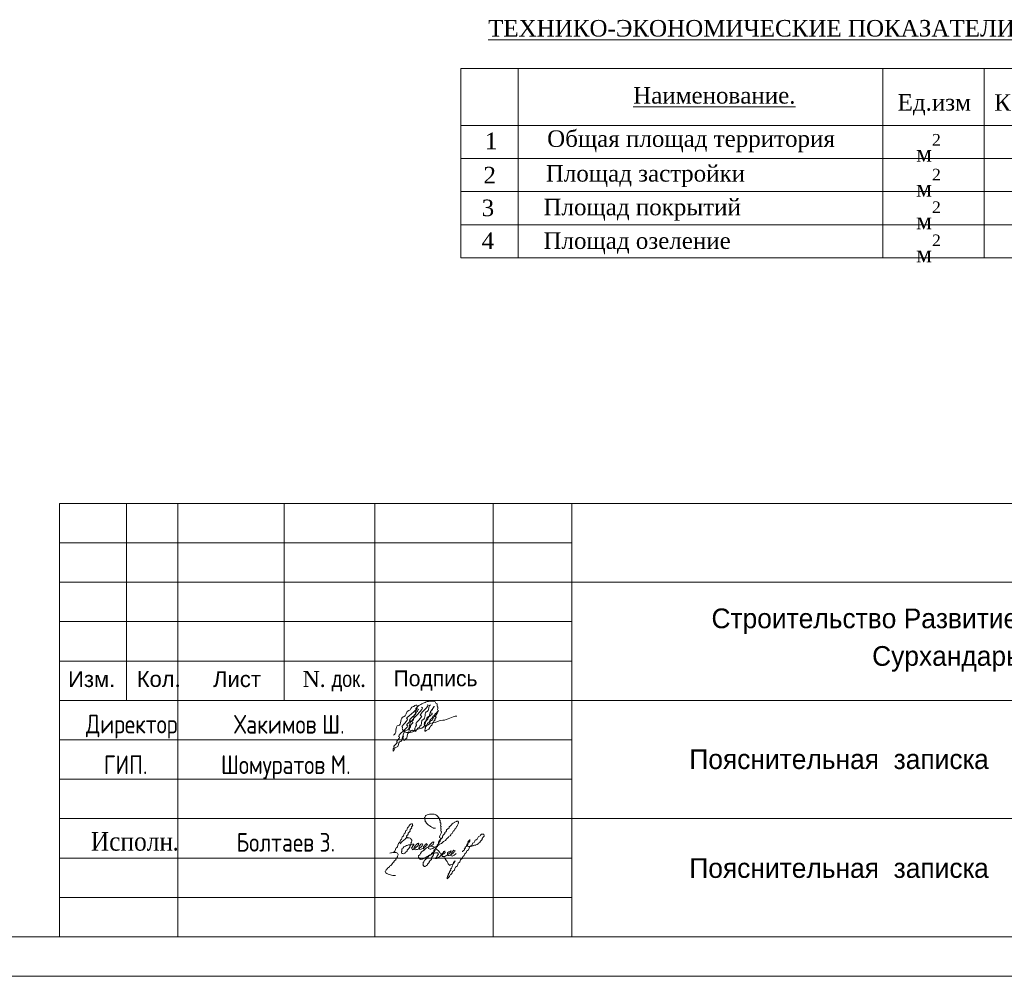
# Model space of a CAD drawing. Header units: millimetres. Extents: x 918404 to 1362154, y 4120617 to 4364104.
# Tile 343 of 649: x 1004057 to 1016546, y 4335586 to 4347722. Entities that reach past the tile are written whole.
import ezdxf

# ---------------------------------------------------------------- set-up
doc = ezdxf.new("R2010")
doc.units = ezdxf.units.MM
doc.header["$MEASUREMENT"] = 0
for name, color, linetype, lineweight in [('0_Ном._пера__5', 5, 'Continuous', 18), ('0_Ном._пера__7', 7, 'Continuous', 18), ('Lines_Ном._пера__7', 7, 'Continuous', 18), ('Text blocks_Ном._пера__1_Ном._пера__7', 7, 'Continuous', 18), ('Text blocks_Ном._пера__7', 7, 'Continuous', 18), ('TTT_Ном._пера__7', 7, 'Continuous', 18)]:
    doc.layers.add(name, color=color, linetype=linetype, lineweight=lineweight)
doc.styles.add('СГЕНЕРИР_СТИЛЬ_1', font='arial.ttf')
doc.styles.add('СГЕНЕРИР_СТИЛЬ_11', font='times.ttf')
doc.styles.add('СГЕНЕРИР_СТИЛЬ_14', font='cambria.ttc')
doc.styles.add('СГЕНЕРИР_СТИЛЬ_17', font='times.ttf')
doc.styles.add('СГЕНЕРИР_СТИЛЬ_5', font='times.ttf')
doc.styles.add('СГЕНЕРИР_СТИЛЬ_7', font='txt')
doc.styles.add('СГЕНЕРИР_СТИЛЬ_9', font='txt')

msp = doc.modelspace()

# ---------------------------------------------------------------- linework, layer by layer
at = {"layer": '0_Ном._пера__5', "linetype": 'Continuous'}
for points, knots in [([(1009101.7, 4339009.5), (1009115.4, 4339009.5), (1009123.4, 4339030.6), (1009137.1, 4339030.6), (1009151.1, 4339030.6), (1009160.2, 4339050.3), (1009174.3, 4339050.3), (1009192.1, 4339050.3), (1009206.1, 4339070), (1009224, 4339070), (1009235.7, 4339070), (1009246.8, 4339076.4), (1009258.3, 4339076.4), (1009267.9, 4339076.4), (1009277.5, 4339076.8), (1009287.3, 4339076.8), (1009297.8, 4339076.8), (1009307.8, 4339072.5), (1009318, 4339072.5), (1009329.7, 4339072.5), (1009332.1, 4339048.5), (1009344.2, 4339048.5), (1009359.4, 4339048.5), (1009342.8, 4339006), (1009357.8, 4339006), (1009372.5, 4339006), (1009346.9, 4338962.3), (1009361.4, 4338962.3), (1009390.2, 4338962.3), (1009309.9, 4338877.9), (1009339.4, 4338877.9), (1009352.5, 4338877.9), (1009311.7, 4338841.9), (1009324.5, 4338841.9), (1009333.1, 4338841.9), (1009301.5, 4338819.7), (1009310.8, 4338819.7), (1009318.8, 4338819.7), (1009291.1, 4338800.7), (1009298.5, 4338800.7)], [0, 0, 0, 0, 1, 1, 1, 2, 2, 2, 3, 3, 3, 4, 4, 4, 5, 5, 5, 6, 6, 6, 7, 7, 7, 8, 8, 8, 9, 9, 9, 10, 10, 10, 11, 11, 11, 12, 12, 12, 13, 13, 13, 13]), ([(1009095.7, 4338994.3), (1009119.8, 4338994.3), (1009052.5, 4338926.1), (1009075.8, 4338926.1), (1009115.1, 4338926.1), (1008966, 4338829), (1009006.1, 4338829), (1009029.4, 4338829), (1008945.3, 4338770.9), (1008968.3, 4338770.9), (1009027, 4338770.9), (1008814.8, 4338622.5), (1008873.5, 4338622.5), (1008896.5, 4338622.5), (1008819.1, 4338560.9), (1008842.1, 4338560.9), (1008867.6, 4338560.9), (1008780.1, 4338493.2), (1008806, 4338493.2), (1008814.6, 4338493.2), (1008787.4, 4338469.8), (1008795.7, 4338469.8), (1008801.3, 4338469.8), (1008786.6, 4338453), (1008792.8, 4338453), (1008797, 4338453), (1008791.3, 4338441.3), (1008794.3, 4338441.3), (1008810.9, 4338441.3), (1008804, 4338492.1), (1008835.2, 4338492.1), (1008872.7, 4338492.1), (1008853.8, 4338559), (1008875.9, 4338559), (1008924.9, 4338559), (1008906.2, 4338707.8), (1008966.4, 4338707.8), (1009013.8, 4338707.8), (1008989.8, 4338826.5), (1009035.2, 4338826.5), (1009067.1, 4338826.5), (1009044.8, 4338913.5), (1009076.9, 4338913.5), (1009089.3, 4338913.5), (1009085, 4338944.6), (1009097.5, 4338944.6), (1009109.4, 4338944.6), (1009106.1, 4338973.9), (1009118.1, 4338973.9)], [0, 0, 0, 0, 1, 1, 1, 2, 2, 2, 3, 3, 3, 4, 4, 4, 5, 5, 5, 6, 6, 6, 7, 7, 7, 8, 8, 8, 9, 9, 9, 10, 10, 10, 11, 11, 11, 12, 12, 12, 13, 13, 13, 14, 14, 14, 15, 15, 15, 16, 16, 16, 16]), ([(1008799.1, 4338645.9), (1008844.1, 4338645.9), (1008814.8, 4338766.6), (1008860, 4338766.6), (1008902.9, 4338766.6), (1008881.5, 4338877.8), (1008924.2, 4338877.8), (1008958.8, 4338877.8), (1008957.3, 4338956.6), (1008992.2, 4338956.6), (1009017.4, 4338956.6), (1009023.1, 4339006.8), (1009047.8, 4339006.8), (1009059.7, 4339006.8), (1009066.8, 4339023.5), (1009079.6, 4339023.5), (1009084.6, 4339023.5), (1009089.2, 4339023.5), (1009093.7, 4339023.5), (1009101.1, 4339023.5), (1009092.9, 4339001.5), (1009100.8, 4339001.5), (1009103.9, 4339001.5), (1009073.9, 4338980.2), (1009080.7, 4338980.2), (1009137.2, 4338980.2), (1008914.1, 4338850.7), (1008970.6, 4338850.7), (1009010.1, 4338850.7), (1008872.4, 4338746.1), (1008913.6, 4338746.1), (1008920.1, 4338746.1), (1008904.1, 4338727.9), (1008910.2, 4338727.9), (1008914.3, 4338727.9), (1008909.8, 4338715.7), (1008914.3, 4338715.7), (1008923.1, 4338715.7), (1008920.5, 4338694.7), (1008929, 4338694.7), (1008932.9, 4338694.7), (1008935, 4338688.4), (1008939, 4338688.4), (1008948, 4338688.4), (1008954.9, 4338678.7), (1008963.7, 4338678.7), (1008971, 4338678.7), (1008978.3, 4338676.9), (1008985.7, 4338676.9), (1008993, 4338676.9), (1009000.2, 4338679.4), (1009007.6, 4338679.4), (1009055.4, 4338679.4), (1009094.5, 4338727.9), (1009142.5, 4338727.9), (1009167.2, 4338727.9), (1009181.5, 4338765.6), (1009206, 4338765.6), (1009237.3, 4338765.6), (1009262.3, 4338799.3), (1009293.8, 4338799.3), (1009338.3, 4338799.3), (1009377.7, 4338834.8), (1009422, 4338834.8), (1009484.1, 4338834.8), (1009539.2, 4338885.9), (1009601.4, 4338885.9)], [0, 0, 0, 0, 1, 1, 1, 2, 2, 2, 3, 3, 3, 4, 4, 4, 5, 5, 5, 6, 6, 6, 7, 7, 7, 8, 8, 8, 9, 9, 9, 10, 10, 10, 11, 11, 11, 12, 12, 12, 13, 13, 13, 14, 14, 14, 15, 15, 15, 16, 16, 16, 17, 17, 17, 18, 18, 18, 19, 19, 19, 20, 20, 20, 21, 21, 21, 22, 22, 22, 22]), ([(1009154.4, 4338999.2), (1009227.8, 4338999.2), (1008967.4, 4338808.3), (1009042.2, 4338808.3), (1009061.3, 4338808.3), (1008995.3, 4338759), (1009014, 4338759), (1009028.4, 4338759), (1008985.4, 4338717.4), (1009000.5, 4338717.4), (1009010.2, 4338717.4), (1008983.5, 4338689.8), (1008993.4, 4338689.8), (1008997.9, 4338689.8), (1008995.4, 4338678.1), (1008999, 4338678.1), (1009013.3, 4338678.1), (1009013.3, 4338709.4), (1009038.8, 4338709.4)], [0, 0, 0, 0, 1, 1, 1, 2, 2, 2, 3, 3, 3, 4, 4, 4, 5, 5, 5, 6, 6, 6, 6]), ([(1009226.7, 4339029.7), (1009279.6, 4339029.7), (1009095.2, 4338891.4), (1009148.3, 4338891.4), (1009190.8, 4338891.4), (1009046.5, 4338778.9), (1009088.7, 4338778.9), (1009107.3, 4338778.9), (1009050.8, 4338726), (1009070.1, 4338726), (1009083.1, 4338726), (1009042.1, 4338690.7), (1009056.3, 4338690.7), (1009059.9, 4338690.7), (1009035, 4338709.4), (1009038.8, 4338709.4)], [0, 0, 0, 0, 1, 1, 1, 2, 2, 2, 3, 3, 3, 4, 4, 4, 5, 5, 5, 5]), ([(1009067.7, 4338711.7), (1009076.3, 4338711.7), (1009069.8, 4338691.4), (1009074.8, 4338691.4), (1009091.1, 4338691.4), (1009098.4, 4338742.1), (1009125.6, 4338742.1), (1009132.3, 4338742.1), (1009128.6, 4338757.7), (1009134.2, 4338757.7), (1009163.7, 4338757.7), (1009141.2, 4338843.2), (1009173, 4338843.2), (1009211.7, 4338843.2), (1009185.7, 4338945.5), (1009223.5, 4338945.5), (1009254.8, 4338945.5), (1009236.4, 4339028.7), (1009267.9, 4339028.7)], [0, 0, 0, 0, 1, 1, 1, 2, 2, 2, 3, 3, 3, 4, 4, 4, 5, 5, 5, 6, 6, 6, 6]), ([(1009195.5, 4338759.8), (1009204.1, 4338759.8), (1009179.7, 4338783.5), (1009187.7, 4338783.5), (1009197.1, 4338783.5), (1009185.2, 4338811.7), (1009195.3, 4338811.7), (1009219.3, 4338811.7), (1009208.3, 4338871.2), (1009231.4, 4338871.2), (1009265.9, 4338871.2), (1009250.6, 4338960.6), (1009284.6, 4338960.6), (1009304.1, 4338960.6), (1009296.4, 4339010.2), (1009318, 4339010.2), (1009321.5, 4339010.2), (1009233.9, 4338922.5), (1009282.6, 4338922.5), (1009321.2, 4338922.5), (1009208.7, 4338856.2), (1009234.2, 4338856.2), (1009253.8, 4338856.2), (1009178.1, 4338803.3), (1009199.2, 4338803.3), (1009213.9, 4338803.3), (1009179.8, 4338759.3), (1009194.8, 4338759.3)], [0, 0, 0, 0, 1, 1, 1, 2, 2, 2, 3, 3, 3, 4, 4, 4, 5, 5, 5, 6, 6, 6, 7, 7, 7, 8, 8, 8, 9, 9, 9, 9]), ([(1009214.1, 4338769.6), (1009226.5, 4338769.6), (1009224.3, 4338799.3), (1009236.8, 4338799.3), (1009257, 4338799.3), (1009253, 4338847.9), (1009273.2, 4338847.9), (1009291.9, 4338847.9), (1009289.9, 4338891.4), (1009308.6, 4338891.4), (1009323.3, 4338891.4), (1009323.7, 4338924.1), (1009338.5, 4338924.1), (1009349.8, 4338924.1), (1009349, 4338949.9), (1009360.3, 4338949.9)], [0, 0, 0, 0, 1, 1, 1, 2, 2, 2, 3, 3, 3, 4, 4, 4, 5, 5, 5, 5]), ([(1009240.5, 4338781.2), (1009262.4, 4338781.2), (1009259.1, 4338832.9), (1009281, 4338832.9), (1009302.6, 4338832.9), (1009300, 4338883.3), (1009321.5, 4338883.3), (1009337.3, 4338883.3), (1009337.7, 4338918.2), (1009353.5, 4338918.2)], [0, 0, 0, 0, 1, 1, 1, 2, 2, 2, 3, 3, 3, 3]), ([(1009214.1, 4338769.6), (1009226.2, 4338769.6), (1009188.9, 4338736), (1009200.9, 4338736), (1009210.2, 4338736), (1009186, 4338708.2), (1009195.9, 4338708.2), (1009200.7, 4338708.2), (1009194, 4338694.6), (1009198.7, 4338694.6), (1009201.1, 4338694.6), (1009217.1, 4338711), (1009230.9, 4338711), (1009261.8, 4338711), (1009255.4, 4338768.9), (1009279.5, 4338768.9), (1009290.5, 4338768.9), (1009287, 4338797.4), (1009298.8, 4338797.4)], [0, 0, 0, 0, 1, 1, 1, 2, 2, 2, 3, 3, 3, 4, 4, 4, 5, 5, 5, 6, 6, 6, 6]), ([(1008921.8, 4338634.1), (1008933, 4338634.1), (1008910.1, 4338600.7), (1008921.2, 4338600.7), (1008926, 4338600.7), (1008918, 4338586.5), (1008923, 4338586.5), (1008926.4, 4338586.5), (1008934.2, 4338579), (1008936.7, 4338579), (1008942.9, 4338579), (1008941.4, 4338593.6), (1008948.2, 4338593.6), (1008983.2, 4338593.6), (1008963.9, 4338677.6), (1008994.4, 4338677.6)], [0, 0, 0, 0, 1, 1, 1, 2, 2, 2, 3, 3, 3, 4, 4, 4, 5, 5, 5, 5]), ([(1009330.7, 4337464.7), (1009340.8, 4337464.7), (1009292, 4337466.7), (1009301.5, 4337466.7), (1009309.5, 4337466.7), (1009272.2, 4337479.6), (1009280.5, 4337479.6), (1009290.4, 4337479.6), (1009247.1, 4337496.5), (1009256.8, 4337496.5), (1009266.7, 4337496.5), (1009221.7, 4337512.8), (1009231.7, 4337512.8), (1009241.5, 4337512.8), (1009202.3, 4337534.4), (1009212.1, 4337534.4), (1009222.3, 4337534.4), (1009188.1, 4337562.2), (1009198.5, 4337562.2), (1009209.7, 4337562.2), (1009180.5, 4337594.7), (1009191.7, 4337594.7), (1009203.6, 4337594.7), (1009196.3, 4337625.8), (1009208, 4337625.8), (1009214.8, 4337625.8), (1009219.4, 4337634.6), (1009226.3, 4337634.6), (1009235.5, 4337634.6), (1009243.8, 4337641.1), (1009252.9, 4337641.1), (1009260.7, 4337641.1), (1009268.5, 4337641.8), (1009276.3, 4337641.8), (1009283.8, 4337641.8), (1009291.2, 4337642.6), (1009298.7, 4337642.6), (1009308.1, 4337642.6), (1009317, 4337638.4), (1009326.2, 4337638.4), (1009334.2, 4337638.4), (1009338.7, 4337625.9), (1009346.8, 4337625.9), (1009353.5, 4337625.9), (1009355.1, 4337612.5), (1009361.8, 4337612.5), (1009370.5, 4337612.5), (1009367, 4337590.1), (1009375.9, 4337590.1), (1009384.7, 4337590.1), (1009377.6, 4337566.1), (1009386.3, 4337566.1), (1009397.5, 4337566.1), (1009383.9, 4337533.5), (1009395.2, 4337533.5), (1009410.1, 4337533.5), (1009385.8, 4337489.3), (1009400.7, 4337489.3), (1009411.7, 4337489.3), (1009389.3, 4337456.1), (1009400.4, 4337456.1), (1009410.5, 4337456.1), (1009389.5, 4337425.8), (1009399.6, 4337425.8), (1009427.5, 4337425.8), (1009361.2, 4337342.8), (1009389.1, 4337342.8), (1009412.4, 4337342.8), (1009347.7, 4337275.3), (1009371, 4337275.3)], [0, 0, 0, 0, 1, 1, 1, 2, 2, 2, 3, 3, 3, 4, 4, 4, 5, 5, 5, 6, 6, 6, 7, 7, 7, 8, 8, 8, 9, 9, 9, 10, 10, 10, 11, 11, 11, 12, 12, 12, 13, 13, 13, 14, 14, 14, 15, 15, 15, 16, 16, 16, 17, 17, 17, 18, 18, 18, 19, 19, 19, 20, 20, 20, 21, 21, 21, 22, 22, 22, 23, 23, 23, 23]), ([(1008799.7, 4337157.7), (1008806.9, 4337157.7), (1008806, 4337174.5), (1008813.2, 4337174.5), (1008829.4, 4337174.5), (1008820.1, 4337217.4), (1008836.4, 4337217.4), (1008861.1, 4337217.4), (1008847.9, 4337281.7), (1008872.4, 4337281.7), (1008885.7, 4337281.7), (1008879.1, 4337316.2), (1008892.4, 4337316.2), (1008908.8, 4337316.2), (1008898.5, 4337359.9), (1008914.9, 4337359.9), (1008931.4, 4337359.9), (1008923.7, 4337402.4), (1008940.2, 4337402.4), (1008952.6, 4337402.4), (1008946.2, 4337434.6), (1008958.6, 4337434.6), (1008975.4, 4337434.6), (1008969.5, 4337476.9), (1008986.3, 4337476.9), (1008996.4, 4337476.9), (1008992.4, 4337502.6), (1009002.5, 4337502.6), (1009008.9, 4337502.6), (1009009.1, 4337516.6), (1009015.4, 4337516.6), (1009020.2, 4337516.6), (1009036.9, 4337521), (1009040.4, 4337521), (1009045.3, 4337521), (1009032.9, 4337503.8), (1009039.6, 4337503.8), (1009051.1, 4337503.8), (1009019.2, 4337476.7), (1009028.5, 4337476.7), (1009043.8, 4337476.7), (1008992.8, 4337432.3), (1009009.1, 4337432.3), (1009023.9, 4337432.3), (1008971.1, 4337394.9), (1008985.8, 4337394.9), (1008999, 4337394.9), (1008951.9, 4337360.9), (1008965.1, 4337360.9), (1009005.3, 4337360.9), (1008851.8, 4337265.2), (1008892.1, 4337265.2)], [0, 0, 0, 0, 1, 1, 1, 2, 2, 2, 3, 3, 3, 4, 4, 4, 5, 5, 5, 6, 6, 6, 7, 7, 7, 8, 8, 8, 9, 9, 9, 10, 10, 10, 11, 11, 11, 12, 12, 12, 13, 13, 13, 14, 14, 14, 15, 15, 15, 16, 16, 16, 17, 17, 17, 17]), ([(1008946.7, 4337333.5), (1008956.4, 4337333.5), (1008965.2, 4337340.8), (1008974.9, 4337340.8), (1008982.2, 4337340.8), (1008989.4, 4337341.5), (1008997, 4337341.5), (1009005.4, 4337341.5), (1009011.7, 4337332), (1009019.8, 4337332), (1009027.1, 4337332), (1009021.6, 4337311.8), (1009029.2, 4337311.8), (1009045.2, 4337311.8), (1009007.3, 4337265.7), (1009022.9, 4337265.7), (1009035.2, 4337265.7), (1008994.2, 4337232.8), (1009006.5, 4337232.8), (1009028.9, 4337232.8), (1008948.9, 4337176), (1008971.1, 4337176), (1008982.8, 4337176), (1008934.5, 4337150.7), (1008946.4, 4337150.7), (1008953.5, 4337150.7), (1008921.4, 4337139.4), (1008928.7, 4337139.4), (1008938, 4337139.4), (1008894.2, 4337146.3), (1008902.8, 4337146.3), (1008908.8, 4337146.3), (1008892.4, 4337164.6), (1008899, 4337164.6), (1008913.2, 4337164.6), (1008896, 4337203.1), (1008909.1, 4337203.1), (1008921.8, 4337203.1), (1008923.3, 4337230.3), (1008936.3, 4337230.3), (1008946, 4337230.3), (1008952.7, 4337242.9), (1008962.2, 4337242.9), (1008975.2, 4337242.9), (1008986.8, 4337253), (1009000.2, 4337253), (1009013.2, 4337253), (1009025.6, 4337261.2), (1009037.5, 4337261.2), (1009041.3, 4337261.2), (1009055.4, 4337261.9), (1009057.1, 4337261.9), (1009068.3, 4337261.9), (1009031, 4337232.2), (1009039.5, 4337232.2), (1009046.7, 4337232.2), (1009021.2, 4337212.4), (1009028.8, 4337212.4), (1009033.3, 4337212.4), (1009036.6, 4337191.4), (1009040.8, 4337191.4), (1009045.3, 4337191.4), (1009066.5, 4337212.4), (1009074.8, 4337212.4), (1009081.9, 4337212.4), (1009083.4, 4337227.5), (1009090.7, 4337227.5), (1009096, 4337227.5), (1009096.8, 4337238.6), (1009102.2, 4337238.6), (1009107.9, 4337238.6), (1009107.8, 4337251.2), (1009113.3, 4337251.2), (1009117.8, 4337251.2), (1009116.1, 4337273.8), (1009119, 4337273.8), (1009125, 4337273.8), (1009091.8, 4337269.5), (1009097.8, 4337269.5), (1009110.8, 4337269.5), (1009062.3, 4337241.3), (1009074.4, 4337241.3), (1009082.1, 4337241.3), (1009053.6, 4337222.3), (1009061.3, 4337222.3), (1009065.3, 4337222.3), (1009055.2, 4337197), (1009060.1, 4337197), (1009064.4, 4337197), (1009076.7, 4337189.4), (1009080.2, 4337189.4), (1009085.7, 4337189.4), (1009096.8, 4337195.4), (1009102.6, 4337195.4), (1009109.2, 4337195.4), (1009113.3, 4337204.5), (1009119.7, 4337204.5), (1009129.7, 4337204.5), (1009133.1, 4337223.9), (1009143.4, 4337223.9), (1009148.3, 4337223.9), (1009157.1, 4337242.1), (1009160.9, 4337242.1), (1009163.9, 4337242.1), (1009164.3, 4337262.2), (1009169, 4337262.2), (1009173, 4337262.2), (1009147.8, 4337267), (1009151.9, 4337267), (1009159.2, 4337267), (1009129.7, 4337253.2), (1009136.4, 4337253.2), (1009143.4, 4337253.2), (1009117.7, 4337235.5), (1009124.8, 4337235.5), (1009129.2, 4337235.5), (1009114.6, 4337209.2), (1009119.5, 4337209.2), (1009122.9, 4337209.2), (1009128.9, 4337194.1), (1009133.4, 4337194.1), (1009137.5, 4337194.1), (1009159.7, 4337206.2), (1009168.1, 4337206.2), (1009180.5, 4337206.2), (1009185.7, 4337228.1), (1009198, 4337228.1), (1009205.8, 4337228.1), (1009209.2, 4337241.6), (1009217, 4337241.6), (1009223.6, 4337241.6), (1009221.9, 4337257.4), (1009228.4, 4337257.4), (1009231.9, 4337257.4), (1009208.7, 4337269.6), (1009212.5, 4337269.6), (1009218.7, 4337269.6), (1009195.7, 4337256.6), (1009201.4, 4337256.6), (1009207.9, 4337256.6), (1009181.2, 4337241.6), (1009188, 4337241.6), (1009194, 4337241.6), (1009172.3, 4337226.5), (1009178.2, 4337226.5), (1009182.5, 4337226.5), (1009174.1, 4337204.2), (1009177.2, 4337204.2), (1009183.5, 4337204.2), (1009189, 4337197.8), (1009195.7, 4337197.8), (1009200.8, 4337197.8), (1009223.1, 4337221.9), (1009232.9, 4337221.9), (1009248.3, 4337221.9), (1009249, 4337256), (1009264.4, 4337256), (1009272, 4337256), (1009271.2, 4337273.4), (1009279, 4337273.4), (1009284.7, 4337273.4), (1009285.1, 4337286), (1009290.5, 4337286), (1009294, 4337286), (1009307, 4337289.8), (1009309.3, 4337289.8), (1009316.7, 4337289.8), (1009290.5, 4337262.4), (1009302.7, 4337262.4), (1009318, 4337262.4), (1009264.2, 4337240.1), (1009275.2, 4337240.1), (1009284, 4337240.1), (1009238.3, 4337231.8), (1009248.3, 4337231.8), (1009253.1, 4337231.8), (1009236.1, 4337205.7), (1009242.3, 4337205.7), (1009249.6, 4337205.7), (1009254.4, 4337197.5), (1009261.4, 4337197.5), (1009268.7, 4337197.5), (1009275.1, 4337201.9), (1009282.3, 4337201.9), (1009301.5, 4337201.9), (1009314, 4337228.1), (1009333, 4337228.1), (1009344.7, 4337228.1), (1009352.1, 4337244.8), (1009363.8, 4337244.8), (1009376.4, 4337244.8), (1009382.2, 4337266.7), (1009395, 4337266.7), (1009416.3, 4337266.7), (1009426.3, 4337302.7), (1009447.4, 4337302.7), (1009463.4, 4337302.7), (1009465.5, 4337336.8), (1009481.6, 4337336.8), (1009494.4, 4337336.8), (1009496.6, 4337363), (1009509.4, 4337363), (1009525.3, 4337363), (1009525, 4337399.1), (1009541, 4337399.1), (1009553.7, 4337399.1), (1009550.5, 4337429.9), (1009563.1, 4337429.9), (1009573.9, 4337429.9), (1009570.8, 4337456.6), (1009581.6, 4337456.6), (1009595.6, 4337456.6), (1009591.1, 4337491.4), (1009604.9, 4337491.4), (1009612.2, 4337491.4), (1009608.2, 4337510.6), (1009615.7, 4337510.6), (1009623.2, 4337510.6), (1009617.3, 4337530.7), (1009624.5, 4337530.7), (1009629.5, 4337530.7), (1009612.8, 4337552.7), (1009616, 4337552.7), (1009620.7, 4337552.7), (1009595, 4337553.1), (1009600.2, 4337553.1), (1009611.1, 4337553.1), (1009561.7, 4337540.9), (1009571.9, 4337540.9), (1009585.4, 4337540.9), (1009525.8, 4337516.8), (1009539.4, 4337516.8), (1009557.5, 4337516.8), (1009485.9, 4337475.3), (1009504, 4337475.3), (1009520.7, 4337475.3), (1009455.6, 4337437.2), (1009472.1, 4337437.2), (1009485.9, 4337437.2), (1009435.3, 4337402.8), (1009449.1, 4337402.8), (1009468.3, 4337402.8), (1009399.6, 4337354), (1009418.8, 4337354), (1009437.6, 4337354), (1009372, 4337305.1), (1009390.8, 4337305.1), (1009402.1, 4337305.1), (1009360.7, 4337276.8), (1009372, 4337276.8), (1009384.5, 4337276.8), (1009341.1, 4337244.5), (1009353.6, 4337244.5), (1009381, 4337244.5), (1009285.7, 4337173.4), (1009312.9, 4337173.4), (1009328, 4337173.4), (1009265.5, 4337141.3), (1009280.7, 4337141.3), (1009296.9, 4337141.3), (1009225.3, 4337113.1), (1009241.4, 4337113.1), (1009253.6, 4337113.1), (1009196.9, 4337095.4), (1009209.1, 4337095.4), (1009220.1, 4337095.4), (1009170.2, 4337078.4), (1009181.1, 4337078.4), (1009186.8, 4337078.4), (1009160, 4337071.8), (1009165.7, 4337071.8), (1009173, 4337071.8), (1009137.9, 4337068.5), (1009145.3, 4337068.5), (1009153.4, 4337068.5), (1009114.8, 4337077.7), (1009122.7, 4337077.7), (1009129.1, 4337077.7), (1009108.2, 4337095.4), (1009114.7, 4337095.4), (1009122.8, 4337095.4), (1009112, 4337119), (1009120.2, 4337119), (1009143.7, 4337119), (1009141.6, 4337172.1), (1009164.8, 4337172.1), (1009171.5, 4337172.1), (1009174.5, 4337183.8), (1009181.3, 4337183.8), (1009192.4, 4337183.8), (1009196.9, 4337204.2), (1009208.1, 4337204.2)], [0, 0, 0, 0, 1, 1, 1, 2, 2, 2, 3, 3, 3, 4, 4, 4, 5, 5, 5, 6, 6, 6, 7, 7, 7, 8, 8, 8, 9, 9, 9, 10, 10, 10, 11, 11, 11, 12, 12, 12, 13, 13, 13, 14, 14, 14, 15, 15, 15, 16, 16, 16, 17, 17, 17, 18, 18, 18, 19, 19, 19, 20, 20, 20, 21, 21, 21, 22, 22, 22, 23, 23, 23, 24, 24, 24, 25, 25, 25, 26, 26, 26, 27, 27, 27, 28, 28, 28, 29, 29, 29, 30, 30, 30, 31, 31, 31, 32, 32, 32, 33, 33, 33, 34, 34, 34, 35, 35, 35, 36, 36, 36, 37, 37, 37, 38, 38, 38, 39, 39, 39, 40, 40, 40, 41, 41, 41, 42, 42, 42, 43, 43, 43, 44, 44, 44, 45, 45, 45, 46, 46, 46, 47, 47, 47, 48, 48, 48, 49, 49, 49, 50, 50, 50, 51, 51, 51, 52, 52, 52, 53, 53, 53, 54, 54, 54, 55, 55, 55, 56, 56, 56, 57, 57, 57, 58, 58, 58, 59, 59, 59, 60, 60, 60, 61, 61, 61, 62, 62, 62, 63, 63, 63, 64, 64, 64, 65, 65, 65, 66, 66, 66, 67, 67, 67, 68, 68, 68, 69, 69, 69, 70, 70, 70, 71, 71, 71, 72, 72, 72, 73, 73, 73, 74, 74, 74, 75, 75, 75, 76, 76, 76, 77, 77, 77, 78, 78, 78, 79, 79, 79, 80, 80, 80, 81, 81, 81, 82, 82, 82, 83, 83, 83, 84, 84, 84, 85, 85, 85, 86, 86, 86, 87, 87, 87, 88, 88, 88, 89, 89, 89, 90, 90, 90, 91, 91, 91, 92, 92, 92, 93, 93, 93, 94, 94, 94, 95, 95, 95, 96, 96, 96, 97, 97, 97, 97]), ([(1009435.4, 4337102.4), (1009442.1, 4337102.4), (1009439.6, 4337085.5), (1009446.3, 4337085.5), (1009455.7, 4337085.5), (1009453.8, 4337062.9), (1009463.3, 4337062.9), (1009471.8, 4337062.9), (1009468.6, 4337041.5), (1009477.2, 4337041.5), (1009484.4, 4337041.5), (1009481.3, 4337023.1), (1009488.4, 4337023.1), (1009495.3, 4337023.1), (1009491.7, 4337005.1), (1009499, 4337005.1), (1009504.6, 4337005.1), (1009503.2, 4336992.2), (1009508.5, 4336992.2), (1009511.3, 4336992.2), (1009527.4, 4337004.9), (1009538.4, 4337004.9), (1009565.3, 4337004.9), (1009575.7, 4337051.1), (1009581.8, 4337051.1), (1009585.2, 4337051.1), (1009547, 4337023), (1009560.5, 4337023), (1009569.3, 4337023), (1009543.6, 4337002.2), (1009551, 4337002.2), (1009558.9, 4337002.2), (1009534.4, 4336978.7), (1009542.8, 4336978.7), (1009557.9, 4336978.7), (1009508.7, 4336938.2), (1009523.6, 4336938.2), (1009535.9, 4336938.2), (1009495.2, 4336904.9), (1009507.5, 4336904.9), (1009517.6, 4336904.9), (1009484.2, 4336877.7), (1009494.3, 4336877.7), (1009500.9, 4336877.7), (1009480.2, 4336859.5), (1009486.7, 4336859.5), (1009493.2, 4336859.5), (1009471.3, 4336842.5), (1009477.6, 4336842.5), (1009481.9, 4336842.5), (1009474.8, 4336821.1), (1009477, 4336821.1), (1009482.1, 4336821.1), (1009484.6, 4336834.7), (1009493.3, 4336834.7), (1009500.1, 4336834.7), (1009498.1, 4336847.9), (1009503.1, 4336847.9), (1009513.9, 4336847.9), (1009511.4, 4336876.8), (1009523.6, 4336876.8), (1009543.3, 4336876.8), (1009538.2, 4336923.6), (1009557.3, 4336923.6), (1009580.1, 4336923.6), (1009574.6, 4336979.4), (1009597.6, 4336979.4), (1009617.5, 4336979.4), (1009609.5, 4337029.9), (1009629.3, 4337029.9), (1009646.2, 4337029.9), (1009641.7, 4337071.1), (1009658.5, 4337071.1), (1009675.1, 4337071.1), (1009671.2, 4337111.4), (1009687.7, 4337111.4), (1009702, 4337111.4), (1009697.7, 4337146.7), (1009711.9, 4337146.7), (1009726.5, 4337146.7), (1009722.5, 4337182.4), (1009737.1, 4337182.4), (1009761.1, 4337182.4), (1009756.4, 4337239.8), (1009780.4, 4337239.8), (1009797, 4337239.8), (1009795, 4337278.6), (1009811.6, 4337278.6), (1009828.8, 4337278.6), (1009828.3, 4337317.3), (1009845.4, 4337317.3), (1009866.6, 4337317.3), (1009866.5, 4337364.8), (1009888.2, 4337364.8), (1009900.4, 4337364.8), (1009904.8, 4337386.9), (1009916.4, 4337386.9), (1009919.9, 4337386.9), (1009940.1, 4337389.9), (1009945.6, 4337389.9), (1009950.7, 4337389.9), (1009940.6, 4337371.8), (1009947.6, 4337371.8), (1009967.1, 4337371.8), (1009907.2, 4337326.6), (1009924, 4337326.6), (1009938.5, 4337326.6), (1009884.6, 4337289.9), (1009899.3, 4337289.9), (1009911.1, 4337289.9), (1009860.7, 4337266.6), (1009872.6, 4337266.6), (1009883.2, 4337266.6), (1009833.8, 4337252), (1009844.3, 4337252), (1009856.1, 4337252), (1009798.3, 4337242.9), (1009810.1, 4337242.9), (1009817.6, 4337242.9), (1009781.1, 4337237.9), (1009788.5, 4337237.9), (1009798.5, 4337237.9), (1009749.1, 4337230.4), (1009759.3, 4337230.4), (1009763.9, 4337230.4), (1009735.4, 4337236.4), (1009738.6, 4337236.4), (1009744.6, 4337236.4), (1009728.9, 4337254), (1009734.9, 4337254), (1009745.4, 4337254), (1009736.3, 4337282.2), (1009749.2, 4337282.2), (1009766.6, 4337282.2), (1009767.2, 4337320.4), (1009768.3, 4337320.4), (1009769.6, 4337320.4), (1009725.7, 4337279.3), (1009745.2, 4337279.3), (1009758.7, 4337279.3), (1009720, 4337250.2), (1009730.1, 4337250.2), (1009742.1, 4337250.2), (1009696.1, 4337217.8), (1009709.1, 4337217.8), (1009717.3, 4337217.8), (1009689, 4337197.1), (1009696.9, 4337197.1), (1009710.2, 4337197.1), (1009661.9, 4337163.3), (1009675.3, 4337163.3)], [0, 0, 0, 0, 1, 1, 1, 2, 2, 2, 3, 3, 3, 4, 4, 4, 5, 5, 5, 6, 6, 6, 7, 7, 7, 8, 8, 8, 9, 9, 9, 10, 10, 10, 11, 11, 11, 12, 12, 12, 13, 13, 13, 14, 14, 14, 15, 15, 15, 16, 16, 16, 17, 17, 17, 18, 18, 18, 19, 19, 19, 20, 20, 20, 21, 21, 21, 22, 22, 22, 23, 23, 23, 24, 24, 24, 25, 25, 25, 26, 26, 26, 27, 27, 27, 28, 28, 28, 29, 29, 29, 30, 30, 30, 31, 31, 31, 32, 32, 32, 33, 33, 33, 34, 34, 34, 35, 35, 35, 36, 36, 36, 37, 37, 37, 38, 38, 38, 39, 39, 39, 40, 40, 40, 41, 41, 41, 42, 42, 42, 43, 43, 43, 44, 44, 44, 45, 45, 45, 46, 46, 46, 47, 47, 47, 48, 48, 48, 49, 49, 49, 50, 50, 50, 50]), ([(1009264.9, 4337237.4), (1009275.5, 4337237.4), (1009285.5, 4337232.1), (1009296.3, 4337232.1), (1009305.8, 4337232.1), (1009313.2, 4337222.2), (1009322.5, 4337222.2), (1009326.1, 4337222.2), (1009348.4, 4337181.7), (1009364.3, 4337181.7), (1009373.3, 4337181.7), (1009371.8, 4337160.6), (1009380.7, 4337160.6), (1009391.2, 4337160.6), (1009386.3, 4337136.5), (1009401, 4337136.5), (1009409.2, 4337136.5), (1009396.7, 4337119), (1009401.7, 4337119)], [0, 0, 0, 0, 1, 1, 1, 2, 2, 2, 3, 3, 3, 4, 4, 4, 5, 5, 5, 6, 6, 6, 6]), ([(1008751, 4337147.7), (1008758.9, 4337147.7), (1008766.3, 4337152.5), (1008774.2, 4337152.5), (1008783.4, 4337152.5), (1008792, 4337157.9), (1008801.1, 4337157.9), (1008811.5, 4337157.9), (1008821.5, 4337156.5), (1008832.4, 4337156.5), (1008839.6, 4337156.5), (1008844, 4337146.8), (1008850.8, 4337146.8), (1008856.5, 4337146.8), (1008850, 4337130), (1008856, 4337130), (1008864.6, 4337130), (1008841.4, 4337105.6), (1008849.8, 4337105.6), (1008864.6, 4337105.6), (1008813, 4337067.6), (1008827.6, 4337067.6), (1008840, 4337067.6), (1008792, 4337038.7), (1008804.4, 4337038.7), (1008817.8, 4337038.7), (1008765.8, 4337007.5), (1008779.1, 4337007.5), (1008794, 4337007.5), (1008731.5, 4336976.9), (1008746.5, 4336976.9), (1008757.7, 4336976.9), (1008710.1, 4336954.9), (1008721.2, 4336954.9), (1008729.7, 4336954.9), (1008694.9, 4336935.6), (1008703.9, 4336935.6), (1008711.6, 4336935.6), (1008686.7, 4336915.6), (1008694, 4336915.6), (1008700.2, 4336915.6), (1008693.7, 4336897.6), (1008700.1, 4336897.6), (1008711.6, 4336897.6), (1008718.1, 4336881.1), (1008729.7, 4336881.1), (1008740.3, 4336881.1), (1008748.8, 4336871.2), (1008759, 4336871.2), (1008769.4, 4336871.2), (1008779.5, 4336865.8), (1008790, 4336865.8), (1008800.6, 4336865.8), (1008811.1, 4336863.4), (1008821.7, 4336863.4)], [0, 0, 0, 0, 1, 1, 1, 2, 2, 2, 3, 3, 3, 4, 4, 4, 5, 5, 5, 6, 6, 6, 7, 7, 7, 8, 8, 8, 9, 9, 9, 10, 10, 10, 11, 11, 11, 12, 12, 12, 13, 13, 13, 14, 14, 14, 15, 15, 15, 16, 16, 16, 17, 17, 17, 18, 18, 18, 18]), ([(1009326.2, 4337192.6), (1009345.8, 4337192.6), (1009284.8, 4337137.7), (1009304.5, 4337137.7), (1009327, 4337137.7), (1009256.4, 4337076), (1009278.5, 4337076), (1009295.7, 4337076), (1009231.9, 4337033.1), (1009249.3, 4337033.1), (1009261.5, 4337033.1), (1009217.2, 4337003.2), (1009229, 4337003.2), (1009238.7, 4337003.2), (1009197.5, 4336982.9), (1009207.9, 4336982.9), (1009215.5, 4336982.9), (1009180.5, 4336975.8), (1009187.6, 4336975.8), (1009192.1, 4336975.8), (1009165.1, 4337004.5), (1009172.6, 4337004.5), (1009182.6, 4337004.5), (1009167.7, 4337032.7), (1009177, 4337032.7), (1009188.7, 4337032.7), (1009186.3, 4337061.8), (1009198.6, 4337061.8), (1009208.5, 4337061.8), (1009209.7, 4337082), (1009219.3, 4337082), (1009237, 4337082), (1009239.6, 4337119.3), (1009257.4, 4337119.3), (1009267.8, 4337119.3), (1009272.8, 4337136.8), (1009283.1, 4337136.8), (1009293.5, 4337136.8), (1009302, 4337147.2), (1009312.5, 4337147.2), (1009318.7, 4337147.2), (1009324.6, 4337150.7), (1009330.7, 4337150.7), (1009339.9, 4337150.7), (1009348.4, 4337150.2), (1009358.4, 4337150.2), (1009361.8, 4337150.2), (1009363.8, 4337134.6), (1009367.8, 4337134.6), (1009372.4, 4337134.6), (1009340.2, 4337100.2), (1009347, 4337100.2), (1009356.6, 4337100.2), (1009315.4, 4337078.6), (1009327, 4337078.6), (1009331.5, 4337078.6), (1009336, 4337078.9), (1009347.5, 4337078.9), (1009360, 4337078.9), (1009362.5, 4337094.7), (1009370.9, 4337094.7), (1009387, 4337094.7), (1009395.5, 4337127.9), (1009413.6, 4337127.9), (1009422.3, 4337127.9), (1009427, 4337141.3), (1009436, 4337141.3), (1009444.6, 4337141.3), (1009446.9, 4337157.9), (1009454.8, 4337157.9), (1009458.3, 4337157.9), (1009444.7, 4337176.6), (1009448.1, 4337176.6), (1009456.3, 4337176.6), (1009423.8, 4337165), (1009430.6, 4337165), (1009448.1, 4337165), (1009383.1, 4337119), (1009401.7, 4337119)], [0, 0, 0, 0, 1, 1, 1, 2, 2, 2, 3, 3, 3, 4, 4, 4, 5, 5, 5, 6, 6, 6, 7, 7, 7, 8, 8, 8, 9, 9, 9, 10, 10, 10, 11, 11, 11, 12, 12, 12, 13, 13, 13, 14, 14, 14, 15, 15, 15, 16, 16, 16, 17, 17, 17, 18, 18, 18, 19, 19, 19, 20, 20, 20, 21, 21, 21, 22, 22, 22, 23, 23, 23, 24, 24, 24, 25, 25, 25, 26, 26, 26, 26]), ([(1009416.5, 4337129.8), (1009420.2, 4337129.8), (1009412.1, 4337105.2), (1009416.4, 4337105.2), (1009420.2, 4337105.2), (1009442.2, 4337105.2), (1009449, 4337105.2), (1009454.6, 4337105.2), (1009458.4, 4337113.3), (1009464.2, 4337113.3), (1009479.3, 4337113.3), (1009486.9, 4337137.3), (1009501.5, 4337137.3), (1009505.5, 4337137.3), (1009515, 4337154.3), (1009518.8, 4337154.3), (1009523.2, 4337154.3), (1009527.5, 4337177.8), (1009531.2, 4337177.8), (1009534.8, 4337177.8), (1009485, 4337162.1), (1009494, 4337162.1), (1009499.4, 4337162.1), (1009477.9, 4337150.3), (1009483.1, 4337150.3), (1009488, 4337150.3), (1009475.9, 4337121.7), (1009480.7, 4337121.7), (1009484.7, 4337121.7), (1009500.8, 4337116.8), (1009506.1, 4337116.8), (1009515.6, 4337116.8), (1009521.3, 4337130.4), (1009530.6, 4337130.4), (1009540.8, 4337130.4), (1009544.2, 4337149.7), (1009554.5, 4337149.7), (1009561, 4337149.7), (1009562.4, 4337163), (1009569, 4337163), (1009575, 4337163), (1009574.2, 4337176.9), (1009580.7, 4337176.9), (1009585.6, 4337176.9), (1009557, 4337187.2), (1009563.2, 4337187.2), (1009571.3, 4337187.2), (1009542.6, 4337170.6), (1009549.6, 4337170.6), (1009556.6, 4337170.6), (1009530.8, 4337152.8), (1009537.8, 4337152.8), (1009544.3, 4337152.8), (1009521, 4337135.6), (1009528.2, 4337135.6), (1009534.2, 4337135.6), (1009520.9, 4337118.9), (1009526, 4337118.9), (1009531.1, 4337118.9), (1009535, 4337111.7), (1009540.9, 4337111.7), (1009547.3, 4337111.7), (1009551.9, 4337117.4), (1009558.1, 4337117.4), (1009564.1, 4337117.4), (1009567.9, 4337125.9), (1009573.8, 4337125.9), (1009582.3, 4337125.9), (1009584.8, 4337142.5), (1009593.4, 4337142.5)], [0, 0, 0, 0, 1, 1, 1, 2, 2, 2, 3, 3, 3, 4, 4, 4, 5, 5, 5, 6, 6, 6, 7, 7, 7, 8, 8, 8, 9, 9, 9, 10, 10, 10, 11, 11, 11, 12, 12, 12, 13, 13, 13, 14, 14, 14, 15, 15, 15, 16, 16, 16, 17, 17, 17, 18, 18, 18, 19, 19, 19, 20, 20, 20, 21, 21, 21, 22, 22, 22, 23, 23, 23, 23])]:
    msp.add_open_spline(points, degree=3, knots=knots, dxfattribs=at)
at = {"layer": '0_Ном._пера__7', "linetype": 'Continuous'}
for p, q in [((1004560.6, 4341585.5), (1023060.6, 4341585.5)), ((1004560.6, 4336085.5), (1004560.6, 4341585.5)), ((1005410.6, 4339085.5), (1005410.6, 4341585.5)), ((1006060.6, 4336085.5), (1006060.6, 4341585.5)), ((1007410.6, 4339085.5), (1007410.6, 4341585.5)), ((1008560.6, 4336085.5), (1008560.6, 4341585.5)), ((1010060.6, 4336085.5), (1010060.6, 4341585.5)), ((1011060.6, 4336085.5), (1011060.6, 4341585.5)), ((1004560.6, 4341085.5), (1011060.6, 4341085.5)), ((1004560.6, 4341085.5), (1011060.6, 4341085.5)), ((1004560.6, 4341085.5), (1011060.6, 4341085.5)), ((1004560.6, 4340585.5), (1011060.6, 4340585.5)), ((1004560.6, 4340585.5), (1011060.6, 4340585.5)), ((1004560.6, 4340585.5), (1011060.6, 4340585.5)), ((1011060.6, 4340585.5), (1023058.8, 4340585.5)), ((1004560.6, 4340085.5), (1011060.6, 4340085.5)), ((1004560.6, 4340085.5), (1011060.6, 4340085.5)), ((1004560.6, 4340085.5), (1010060.6, 4340085.5)), ((1004560.6, 4339585.5), (1011060.6, 4339585.5)), ((1004560.6, 4339585.5), (1011060.6, 4339585.5)), ((1004560.6, 4339585.5), (1011060.6, 4339585.5)), ((1004560.6, 4339085.5), (1023060.6, 4339085.5)), ((1004560.6, 4339085.5), (1023060.6, 4339085.5)), ((1004560.6, 4339085.5), (1023060.6, 4339085.5)), ((1004560.6, 4338585.5), (1011060.6, 4338585.5)), ((1004560.6, 4338585.5), (1011060.6, 4338585.5)), ((1004560.6, 4338585.5), (1011060.6, 4338585.5)), ((1004560.6, 4338585.5), (1011060.6, 4338585.5)), ((1004560.6, 4338585.5), (1011060.6, 4338585.5)), ((1004560.6, 4338585.5), (1011060.6, 4338585.5)), ((1004560.6, 4338085.5), (1011060.6, 4338085.5)), ((1004560.6, 4338085.5), (1011060.6, 4338085.5)), ((1004560.6, 4338085.5), (1011060.6, 4338085.5)), ((1004560.6, 4337585.5), (1023060.6, 4337585.5)), ((1004560.6, 4337585.5), (1023060.6, 4337585.5)), ((1004560.6, 4337585.5), (1023060.6, 4337585.5)), ((1004560.6, 4337085.5), (1011060.6, 4337085.5)), ((1004560.6, 4337085.5), (1011060.6, 4337085.5)), ((1004560.6, 4337085.5), (1011060.6, 4337085.5)), ((1004560.6, 4336585.5), (1011060.6, 4336585.5)), ((1004560.6, 4336585.5), (1011060.6, 4336585.5)), ((1004560.6, 4336585.5), (1011060.6, 4336585.5)), ((984799.6, 4336085.5), (1023060.6, 4336085.5)), ((1023060.6, 4336085.5), (1004560.6, 4336085.5)), ((983299.6, 4335585.5), (1023560.6, 4335585.5))]:
    msp.add_line(p, q, dxfattribs=at)
at = {"layer": 'Lines_Ном._пера__7', "linetype": 'Continuous'}
for p, q in [((1009653.8, 4347100.8), (1009653.8, 4344700.8)), ((1009653.8, 4347100.8), (1018833.8, 4347100.8)), ((1010380.5, 4347100.8), (1010380.5, 4344700.8)), ((1015004.4, 4347100.8), (1015004.4, 4344700.8)), ((1016290.2, 4347100.8), (1016290.2, 4344700.8)), ((1009653.8, 4346380.8), (1018833.8, 4346380.8)), ((1009653.8, 4345960.8), (1018833.8, 4345960.8)), ((1009653.8, 4345540.8), (1018833.8, 4345540.8)), ((1009653.8, 4345120.8), (1018833.8, 4345120.8)), ((1009653.8, 4344700.8), (1018833.8, 4344700.8))]:
    msp.add_line(p, q, dxfattribs=at)

# ---------------------------------------------------------------- texts
at = {"layer": '0_Ном._пера__7', "linetype": 'Continuous', "char_height": 200, "attachment_point": 1}
for s, insert, style in [('{Изм.}', (1004670.3, 4339455.3), 'СГЕНЕРИР_СТИЛЬ_1'), ('\\A1;{\\fArial|b0|i0|c204|p38;Кол\\fTimes New Roman|b0|i0|c204|p22;.}', (1005540.8, 4339457), 'СГЕНЕРИР_СТИЛЬ_1'), ('{Лист}', (1006509.3, 4339455.3), 'СГЕНЕРИР_СТИЛЬ_1'), ('\\A1;{\\fTimes New Roman|b0|i0|c204|p22;N. \\fArial Narrow Кириллический|b0|i0|c0|p34;док\\fTimes New Roman|b0|i0|c204|p22;.}', (1007644.3, 4339457.2), 'СГЕНЕРИР_СТИЛЬ_11'), ('{Подпись}', (1008799.4, 4339465.5), 'СГЕНЕРИР_СТИЛЬ_9')]:
    msp.add_mtext(s, dxfattribs=dict(at, insert=insert, style=style))
at = {"layer": 'Text blocks_Ном._пера__1_Ном._пера__7', "linetype": 'Continuous', "insert": (1017060.6, 4340251.5), "char_height": 250, "width": 12000, "attachment_point": 2, "line_spacing_factor": 1.14449, "style": 'СГЕНЕРИР_СТИЛЬ_7'}
msp.add_mtext('{Строительство Развитие систем канализац р/ц Шурчи\\PСурхандарьинской области.}', dxfattribs=at)
at = {"layer": 'Text blocks_Ном._пера__1_Ном._пера__7', "linetype": 'Continuous', "char_height": 250, "attachment_point": 2, "style": 'СГЕНЕРИР_СТИЛЬ_7'}
for insert in [(1014449.9, 4338465.1), (1014449.9, 4337084)]:
    msp.add_mtext('{Пояснительная  записка}', dxfattribs=dict(at, insert=insert))
at = {"layer": 'Text blocks_Ном._пера__7', "linetype": 'Continuous', "char_height": 210, "attachment_point": 1, "style": 'СГЕНЕРИР_СТИЛЬ_17'}
for s, insert in [('{\\LТЕХНИКО-ЭКОНОМИЧЕСКИЕ ПОКАЗАТЕЛИ ГЕНПЛАНА}', (1009997.8, 4347717.8)), ('{\\LНаименование.}', (1011838.2, 4346866.8)), ('{Ед.изм}', (1015192.9, 4346778.1)), ('{Кол-во}', (1016418.7, 4346775.7)), ('{Общая площад территория}', (1010747.1, 4346317.6)), ('{1}', (1009957.7, 4346288.8)), ('{м\\A1{\\H0.7x;\\S2^  ;}}', (1015429.1, 4346271.9)), ('{2}', (1009939.1, 4345854.6)), ('{Площад застройки }', (1010730, 4345877.2)), ('{м\\A1{\\H0.7x;\\S2^  ;}}', (1015429.1, 4345829.7)), ('{Площад покрытий}', (1010700.6, 4345450.1)), ('{3}', (1009916.5, 4345439.3)), ('{м\\A1{\\H0.7x;\\S2^  ;}}', (1015429.1, 4345415.8)), ('{4}', (1009916.5, 4345021.6)), ('{Площад озеление}', (1010700.6, 4345023.4)), ('{м\\A1{\\H0.7x;\\S2^  ;}}', (1015429.1, 4344996))]:
    msp.add_mtext(s, dxfattribs=dict(at, insert=insert))
at = {"layer": 'TTT_Ном._пера__7', "linetype": 'Continuous', "char_height": 237.175, "attachment_point": 2}
for s, insert, style in [('{\\W0.900000x;  Директор}', (1005407.6, 4338904.2), 'СГЕНЕРИР_СТИЛЬ_14'), ('{\\W0.900000x;Хакимов Ш.}', (1007477.4, 4338901.4), 'СГЕНЕРИР_СТИЛЬ_14'), ('{\\W0.900000x;ГИП.}', (1005401, 4338388.4), 'СГЕНЕРИР_СТИЛЬ_14'), ('{\\W0.900000x;Шомуратов М.}', (1007432.3, 4338388.4), 'СГЕНЕРИР_СТИЛЬ_14'), ('\\A1;{\\W0.900000x;\\fTimes New Roman|b0|i1|c204|p22;  \\fTimes New Roman|b0|i0|c204|p22;Исполн\\fCambria|b0|i0|c204|p18;.}', (1005432.6, 4337416.3), 'СГЕНЕРИР_СТИЛЬ_5'), ('{\\W0.900000x;Болтаев З.}', (1007432.3, 4337404.1), 'СГЕНЕРИР_СТИЛЬ_14')]:
    msp.add_mtext(s, dxfattribs=dict(at, insert=insert, style=style))

doc.saveas('drawing.dxf')
